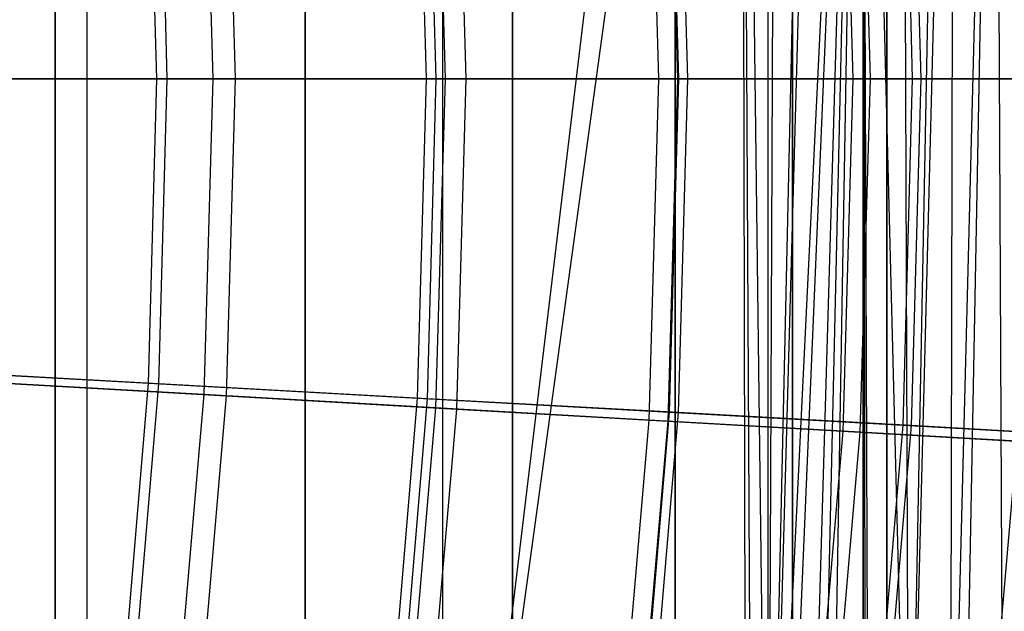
# Model space of a CAD drawing. Extents: x 0.1 to 12.1, y -6 to 6.
# Tile 290 of 334: x 10.362 to 11.155, y -0.429 to 0.048. Entities that reach past the tile are written whole.
import ezdxf

# ---------------------------------------------------------------- set-up
doc = ezdxf.new("R2010")
doc.units = 0
doc.header["$LTSCALE"] = 2.54
doc.layers.get('0').update_dxf_attribs({"linetype": 'CONTINUOUS'})

# ---------------------------------------------------------------- blocks, each defined once
blk = doc.blocks.new('DROPS_COLOR_B-11195_STL')
at = {"color": 0}
for p, q in [((10.41597, -0.90001, 52.81721), (10.41597, 0.89999, 52.81721)), ((10.41597, -0.90001, 52.81721), (10.41597, 0.89999, 52.81721)), ((10.41597, -0.90001, 61.0696), (10.41597, 0.89999, 61.0696)), ((10.41597, -0.90001, 61.0696), (10.41597, 0.89999, 61.0696)), ((10.70236, -0.90001, 53.14228), (10.91749, 0.89999, 53.42136)), ((10.70236, -0.90001, 53.14228), (10.91749, 0.89999, 53.42136)), ((10.70236, -0.90001, 53.14228), (10.70236, 0.89999, 53.14228)), ((10.70236, -0.90001, 53.14228), (10.70236, 0.89999, 53.14228)), ((10.70236, -0.90001, 60.74453), (10.70236, 0.89999, 60.74453)), ((10.70236, -0.90001, 60.74453), (10.70236, 0.89999, 60.74453)), ((10.96453, -0.90001, 60.39964), (10.96453, 0.89999, 60.39964)), ((10.96453, -0.90001, 60.39964), (10.96453, 0.89999, 60.39964)), ((10.94323, 0.85583, 53.45714), (10.70236, -0.90001, 53.14228)), ((10.94323, 0.85583, 53.45714), (10.70236, -0.90001, 53.14228)), ((10.96427, -0.82551, 53.4868), (10.94323, 0.85583, 53.45714)), ((10.95167, -0.84312, 53.46899), (10.94323, 0.85583, 53.45714)), ((10.96427, -0.82551, 53.4868), (10.94323, 0.85583, 53.45714)), ((10.95167, -0.84312, 53.46899), (10.94323, 0.85583, 53.45714)), ((10.94667, -0.85056, 53.46196), (10.94323, 0.85583, 53.45714)), ((10.94667, -0.85056, 53.46196), (10.94323, 0.85583, 53.45714)), ((10.96433, 0.82542, 53.48688), (10.96427, -0.82551, 53.4868)), ((10.96433, 0.82542, 53.48688), (10.96427, -0.82551, 53.4868)), ((10.97098, 0.81675, 53.49633), (10.96427, -0.82551, 53.4868)), ((10.97098, 0.81675, 53.49633), (10.96427, -0.82551, 53.4868)), ((10.39013, 0, 34.43688), (10.39013, 0.8, 34.43688)), ((10.39013, 0, 34.43688), (10.39013, 0.8, 34.43688)), ((10.39013, 0.8, 19.43688), (10.39013, 0, 19.43688)), ((10.39013, 0.8, 19.43688), (10.39013, 0, 19.43688)), ((10.59154, 0, 34.04997), (10.59154, 0.8, 34.04997)), ((10.59154, 0, 34.04997), (10.59154, 0.8, 34.04997)), ((10.59154, 0.8, 19.82379), (10.59154, 0, 19.82379)), ((10.59154, 0.8, 19.82379), (10.59154, 0, 19.82379)), ((10.75846, 0, 33.64698), (10.75846, 0.8, 33.64698)), ((10.75846, 0, 33.64698), (10.75846, 0.8, 33.64698)), ((10.75846, 0.8, 20.22678), (10.75846, 0, 20.22678)), ((10.75846, 0.8, 20.22678), (10.75846, 0, 20.22678)), ((10.88963, 0, 33.23098), (10.88963, 0.8, 33.23098)), ((10.88963, 0, 33.23098), (10.88963, 0.8, 33.23098)), ((10.88963, 0.8, 20.64279), (10.88963, 0, 20.64279)), ((10.88963, 0.8, 20.64279), (10.88963, 0, 20.64279)), ((10.98404, 0, 32.80512), (10.98404, 0.8, 32.80512)), ((10.98404, 0, 32.80512), (10.98404, 0.8, 32.80512)), ((10.98404, 0.8, 21.06864), (10.98404, 0, 21.06864)), ((10.98404, 0.8, 21.06864), (10.98404, 0, 21.06864)), ((11.04097, 0, 32.37266), (11.04097, 0.8, 32.37266)), ((11.04097, 0, 32.37266), (11.04097, 0.8, 32.37266)), ((11.04097, 0.8, 21.5011), (11.04097, 0, 21.5011)), ((11.04097, 0.8, 21.5011), (11.04097, 0, 21.5011)), ((11.06, 0, 31.93688), (11.06, 0.8, 31.93688)), ((11.06, 0.8, 21.93688), (11.06, 0, 21.93688)), ((11.06, 0, 31.93688), (11.06, 0.8, 31.93688)), ((11.06, 0.8, 21.93688), (11.06, 0, 21.93688)), ((10.96427, -0.82551, 53.4868), (11.00056, 0.7828, 53.53886)), ((10.96427, -0.82551, 53.4868), (11.00056, 0.7828, 53.53886)), ((11.00876, 0.7746, 53.55081), (10.96427, -0.82551, 53.4868)), ((11.00876, 0.7746, 53.55081), (10.96427, -0.82551, 53.4868)), ((11.04041, 0.74742, 53.59743), (10.96427, -0.82551, 53.4868)), ((11.04041, 0.74742, 53.59743), (10.96427, -0.82551, 53.4868)), ((11.04041, 0.74742, 53.59743), (10.97466, -0.81214, 53.50158)), ((11.04041, 0.74742, 53.59743), (10.97466, -0.81214, 53.50158)), ((10.99513, -0.78852, 53.53101), (11.04041, 0.74742, 53.59743)), ((10.99513, -0.78852, 53.53101), (11.04041, 0.74742, 53.59743)), ((11.00464, -0.77868, 53.54479), (11.04041, 0.74742, 53.59743)), ((11.00464, -0.77868, 53.54479), (11.04041, 0.74742, 53.59743)), ((11.01394, -0.7697, 53.55837), (11.04041, 0.74742, 53.59743)), ((11.01394, -0.7697, 53.55837), (11.04041, 0.74742, 53.59743)), ((11.04041, 0.74742, 53.59743), (11.04283, -0.74563, 53.60104)), ((11.07788, -0.72359, 53.6539), (11.04041, 0.74742, 53.59743)), ((11.07788, -0.72359, 53.6539), (11.04041, 0.74742, 53.59743)), ((11.04547, -0.74371, 53.60498), (11.04041, 0.74742, 53.59743)), ((11.04547, -0.74371, 53.60498), (11.04041, 0.74742, 53.59743)), ((11.04041, 0.74742, 53.59743), (11.04283, -0.74563, 53.60104)), ((11.07788, -0.72359, 53.6539), (11.07274, 0.72634, 53.64608)), ((11.07788, -0.72359, 53.6539), (11.07274, 0.72634, 53.64608)), ((11.10563, 0.71132, 53.69662), (11.07788, -0.72359, 53.6539)), ((11.10563, 0.71132, 53.69662), (11.07788, -0.72359, 53.6539)), ((11.11416, 0.70845, 53.70991), (11.07788, -0.72359, 53.6539)), ((11.11416, 0.70845, 53.70991), (11.07788, -0.72359, 53.6539)), ((11.11416, 0.70845, 53.70991), (11.11104, -0.70947, 53.70504)), ((11.11416, 0.70845, 53.70991), (11.11104, -0.70947, 53.70504)), ((11.1475, 0.70123, 53.76262), (11.11104, -0.70947, 53.70504)), ((11.1475, 0.70123, 53.76262), (11.11104, -0.70947, 53.70504)), ((11.1475, 0.70123, 53.76262), (11.12109, -0.70644, 53.72076)), ((11.1475, 0.70123, 53.76262), (11.12109, -0.70644, 53.72076)), ((11.15409, -0.70058, 53.77319), (11.1475, 0.70123, 53.76262)), ((11.15409, -0.70058, 53.77319), (11.1475, 0.70123, 53.76262)), ((11.02463, 0.28389, 5.00761), (11.03274, 0, 5.00761)), ((11.02463, 0.28389, 5.00761), (11.03274, 0, 5.00761)), ((11.03843, 0.28468, 10.35183), (11.04656, 0, 10.35183)), ((11.03843, 0.28468, 10.35183), (11.04656, 0, 10.35183)), ((10.86842, 0.27496, 4.72138), (10.87627, 0, 4.72138)), ((10.86842, 0.27496, 4.72138), (10.87627, 0, 4.72138)), ((10.8837, 0.27583, 10.63887), (10.89158, 0, 10.63887)), ((10.8837, 0.27583, 10.63887), (10.89158, 0, 10.63887)), ((10.69666, 0.26513, 4.44423), (10.70423, 0, 4.44423)), ((10.69666, 0.26513, 4.44423), (10.70423, 0, 4.44423)), ((10.71337, 0.26609, 10.9169), (10.72097, 0, 10.9169)), ((10.71337, 0.26609, 10.9169), (10.72097, 0, 10.9169)), ((10.50986, 0.25445, 4.17702), (10.51713, 0, 4.17702)), ((10.50986, 0.25445, 4.17702), (10.51713, 0, 4.17702)), ((10.52796, 0.25549, 11.18508), (10.53526, 0, 11.18508)), ((10.52796, 0.25549, 11.18508), (10.53526, 0, 11.18508)), ((10.15576, 0, 19.069), (10.39013, 0, 19.43688)), ((10.39013, 0, 34.43688), (10.15576, 0, 34.80476)), ((10.39013, 0, 34.43688), (10.15576, 0, 34.80476)), ((10.15576, 0, 19.069), (10.39013, 0, 19.43688)), ((10.15576, 0, 34.81549), (10.39013, 0, 34.44761)), ((10.39013, 0, 19.44761), (10.15576, 0, 19.07972)), ((10.39013, 0, 19.44761), (10.15576, 0, 19.07972)), ((10.15576, 0, 34.81549), (10.39013, 0, 34.44761)), ((10.51713, 0, 4.17702), (10.31555, 0, 3.92055)), ((10.51713, 0, 4.17702), (10.31555, 0, 3.92055)), ((10.33501, 0, 11.44259), (10.53526, 0, 11.18508)), ((10.33501, 0, 11.44259), (10.53526, 0, 11.18508)), ((10.39013, 0, 19.43688), (10.59154, 0, 19.82379)), ((10.59154, 0, 34.04997), (10.39013, 0, 34.43688)), ((10.59154, 0, 34.04997), (10.39013, 0, 34.43688)), ((10.39013, 0, 19.43688), (10.59154, 0, 19.82379)), ((10.39013, 0, 34.44761), (10.59154, 0, 34.0607)), ((10.59154, 0, 19.83452), (10.39013, 0, 19.44761)), ((10.39013, 0, 19.44761), (10.39013, -0.8, 19.44761)), ((10.59154, 0, 19.83452), (10.39013, 0, 19.44761)), ((10.39013, 0, 19.44761), (10.39013, -0.8, 19.44761)), ((10.39013, -0.8, 34.44761), (10.39013, 0, 34.44761)), ((10.39013, 0, 34.44761), (10.59154, 0, 34.0607)), ((10.39013, -0.8, 34.44761), (10.39013, 0, 34.44761)), ((10.51713, 0, 4.17702), (10.50986, -0.25445, 4.17702)), ((10.51713, 0, 4.17702), (10.50986, -0.25445, 4.17702)), ((10.70423, 0, 4.44423), (10.51713, 0, 4.17702)), ((10.70423, 0, 4.44423), (10.51713, 0, 4.17702)), ((10.53526, 0, 11.18508), (10.52796, -0.25549, 11.18508)), ((10.53526, 0, 11.18508), (10.52796, -0.25549, 11.18508)), ((10.53526, 0, 11.18508), (10.72097, 0, 10.9169)), ((10.53526, 0, 11.18508), (10.72097, 0, 10.9169)), ((10.59154, 0, 19.82379), (10.75846, 0, 20.22678)), ((10.75846, 0, 33.64698), (10.59154, 0, 34.04997)), ((10.75846, 0, 33.64698), (10.59154, 0, 34.04997)), ((10.59154, 0, 19.82379), (10.75846, 0, 20.22678)), ((10.59154, 0, 34.0607), (10.75846, 0, 33.65771)), ((10.75846, 0, 20.23751), (10.59154, 0, 19.83452)), ((10.59154, 0, 19.83452), (10.59154, -0.8, 19.83452)), ((10.75846, 0, 20.23751), (10.59154, 0, 19.83452)), ((10.59154, 0, 19.83452), (10.59154, -0.8, 19.83452)), ((10.59154, -0.8, 34.0607), (10.59154, 0, 34.0607)), ((10.59154, 0, 34.0607), (10.75846, 0, 33.65771)), ((10.59154, -0.8, 34.0607), (10.59154, 0, 34.0607)), ((10.70423, 0, 4.44423), (10.69666, -0.26513, 4.44423)), ((10.70423, 0, 4.44423), (10.69666, -0.26513, 4.44423)), ((10.87627, 0, 4.72138), (10.70423, 0, 4.44423)), ((10.87627, 0, 4.72138), (10.70423, 0, 4.44423)), ((10.72097, 0, 10.9169), (10.71337, -0.26609, 10.9169)), ((10.72097, 0, 10.9169), (10.71337, -0.26609, 10.9169)), ((10.72097, 0, 10.9169), (10.89158, 0, 10.63887)), ((10.72097, 0, 10.9169), (10.89158, 0, 10.63887)), ((10.75846, 0, 20.22678), (10.88963, 0, 20.64279)), ((10.88963, 0, 33.23098), (10.75846, 0, 33.64698)), ((10.88963, 0, 33.23098), (10.75846, 0, 33.64698)), ((10.75846, 0, 20.22678), (10.88963, 0, 20.64279)), ((10.75846, 0, 33.65771), (10.88963, 0, 33.2417)), ((10.88963, 0, 20.65351), (10.75846, 0, 20.23751)), ((10.75846, 0, 20.23751), (10.75846, -0.8, 20.23751)), ((10.88963, 0, 20.65351), (10.75846, 0, 20.23751)), ((10.75846, 0, 20.23751), (10.75846, -0.8, 20.23751)), ((10.75846, -0.8, 33.65771), (10.75846, 0, 33.65771)), ((10.75846, 0, 33.65771), (10.88963, 0, 33.2417)), ((10.75846, -0.8, 33.65771), (10.75846, 0, 33.65771)), ((10.87627, 0, 4.72138), (10.86842, -0.27496, 4.72138)), ((10.87627, 0, 4.72138), (10.86842, -0.27496, 4.72138)), ((11.03274, 0, 5.00761), (10.87627, 0, 4.72138)), ((11.03274, 0, 5.00761), (10.87627, 0, 4.72138)), ((10.89158, 0, 10.63887), (10.8837, -0.27583, 10.63887)), ((10.89158, 0, 10.63887), (10.8837, -0.27583, 10.63887)), ((10.88963, 0, 20.64279), (10.98404, 0, 21.06864)), ((10.98404, 0, 32.80512), (10.88963, 0, 33.23098)), ((10.98404, 0, 32.80512), (10.88963, 0, 33.23098)), ((10.88963, 0, 20.64279), (10.98404, 0, 21.06864)), ((10.88963, 0, 33.2417), (10.98404, 0, 32.81585)), ((10.98404, 0, 21.07937), (10.88963, 0, 20.65351)), ((10.88963, 0, 20.65351), (10.88963, -0.8, 20.65351)), ((10.98404, 0, 21.07937), (10.88963, 0, 20.65351)), ((10.88963, 0, 20.65351), (10.88963, -0.8, 20.65351)), ((10.88963, -0.8, 33.2417), (10.88963, 0, 33.2417)), ((10.88963, 0, 33.2417), (10.98404, 0, 32.81585)), ((10.88963, -0.8, 33.2417), (10.88963, 0, 33.2417)), ((10.89158, 0, 10.63887), (11.04656, 0, 10.35183)), ((10.89158, 0, 10.63887), (11.04656, 0, 10.35183)), ((10.98404, 0, 21.06864), (11.04097, 0, 21.5011)), ((11.04097, 0, 32.37266), (10.98404, 0, 32.80512)), ((11.04097, 0, 32.37266), (10.98404, 0, 32.80512)), ((10.98404, 0, 21.06864), (11.04097, 0, 21.5011)), ((10.98404, 0, 32.81585), (11.04097, 0, 32.38339)), ((11.04097, 0, 21.51183), (10.98404, 0, 21.07937)), ((10.98404, 0, 21.07937), (10.98404, -0.8, 21.07937)), ((11.04097, 0, 21.51183), (10.98404, 0, 21.07937)), ((10.98404, 0, 21.07937), (10.98404, -0.8, 21.07937)), ((10.98404, -0.8, 32.81585), (10.98404, 0, 32.81585)), ((10.98404, 0, 32.81585), (11.04097, 0, 32.38339)), ((10.98404, -0.8, 32.81585), (10.98404, 0, 32.81585)), ((11.03274, 0, 5.00761), (11.02463, -0.28389, 5.00761)), ((11.03274, 0, 5.00761), (11.02463, -0.28389, 5.00761)), ((11.17314, 0, 5.30205), (11.03274, 0, 5.00761)), ((11.17314, 0, 5.30205), (11.03274, 0, 5.00761)), ((11.04656, 0, 10.35183), (11.03843, -0.28468, 10.35183)), ((11.04656, 0, 10.35183), (11.03843, -0.28468, 10.35183)), ((11.04097, 0, 21.5011), (11.06, 0, 21.93688)), ((11.06, 0, 31.93688), (11.04097, 0, 32.37266)), ((11.06, 0, 31.93688), (11.04097, 0, 32.37266)), ((11.04097, 0, 21.5011), (11.06, 0, 21.93688)), ((11.04097, 0, 32.38339), (11.06, 0, 31.94761)), ((11.06, 0, 21.94761), (11.04097, 0, 21.51183)), ((11.04097, 0, 21.51183), (11.04097, -0.8, 21.51183)), ((11.06, 0, 21.94761), (11.04097, 0, 21.51183)), ((11.04097, 0, 21.51183), (11.04097, -0.8, 21.51183)), ((11.04097, -0.8, 32.38339), (11.04097, 0, 32.38339)), ((11.04097, 0, 32.38339), (11.06, 0, 31.94761)), ((11.04097, -0.8, 32.38339), (11.04097, 0, 32.38339)), ((11.04656, 0, 10.35183), (11.18544, 0, 10.05666)), ((11.04656, 0, 10.35183), (11.18544, 0, 10.05666)), ((11.06, 0, 21.93688), (11.06, 0, 31.93688)), ((11.06, 0, 21.93688), (11.06, 0, 31.93688)), ((11.06, 0, 31.94761), (11.06, 0, 21.94761)), ((11.06, 0, 21.94761), (11.06, -0.8, 21.94761)), ((11.06, -0.8, 31.94761), (11.06, 0, 31.94761)), ((11.06, 0, 21.94761), (11.06, -0.8, 21.94761)), ((11.06, 0, 31.94761), (11.06, 0, 21.94761)), ((11.06, -0.8, 31.94761), (11.06, 0, 31.94761)), ((10.50986, -0.25445, 4.17702), (10.30861, -0.24294, 3.92055)), ((10.50986, -0.25445, 4.17702), (10.30861, -0.24294, 3.92055)), ((10.32804, -0.24406, 11.44259), (10.52796, -0.25549, 11.18508)), ((10.32804, -0.24406, 11.44259), (10.52796, -0.25549, 11.18508)), ((10.50986, -0.25445, 4.17702), (10.48808, -0.50807, 4.17702)), ((10.50986, -0.25445, 4.17702), (10.48808, -0.50807, 4.17702)), ((10.52796, -0.25549, 11.18508), (10.50609, -0.51014, 11.18508)), ((10.52796, -0.25549, 11.18508), (10.50609, -0.51014, 11.18508)), ((10.69666, -0.26513, 4.44423), (10.50986, -0.25445, 4.17702)), ((10.69666, -0.26513, 4.44423), (10.50986, -0.25445, 4.17702)), ((10.52796, -0.25549, 11.18508), (10.71337, -0.26609, 10.9169)), ((10.52796, -0.25549, 11.18508), (10.71337, -0.26609, 10.9169)), ((10.69666, -0.26513, 4.44423), (10.67396, -0.5294, 4.44423)), ((10.69666, -0.26513, 4.44423), (10.67396, -0.5294, 4.44423)), ((10.71337, -0.26609, 10.9169), (10.69059, -0.53131, 10.9169)), ((10.71337, -0.26609, 10.9169), (10.69059, -0.53131, 10.9169)), ((10.86842, -0.27496, 4.72138), (10.69666, -0.26513, 4.44423)), ((10.86842, -0.27496, 4.72138), (10.69666, -0.26513, 4.44423)), ((10.71337, -0.26609, 10.9169), (10.8837, -0.27583, 10.63887)), ((10.71337, -0.26609, 10.9169), (10.8837, -0.27583, 10.63887)), ((10.86842, -0.27496, 4.72138), (10.84488, -0.54901, 4.72138)), ((10.86842, -0.27496, 4.72138), (10.84488, -0.54901, 4.72138)), ((10.8837, -0.27583, 10.63887), (10.86009, -0.55076, 10.63887)), ((10.8837, -0.27583, 10.63887), (10.86009, -0.55076, 10.63887)), ((11.02463, -0.28389, 5.00761), (10.86842, -0.27496, 4.72138)), ((11.02463, -0.28389, 5.00761), (10.86842, -0.27496, 4.72138)), ((10.8837, -0.27583, 10.63887), (11.03843, -0.28468, 10.35183)), ((10.8837, -0.27583, 10.63887), (11.03843, -0.28468, 10.35183)), ((11.02463, -0.28389, 5.00761), (11.00032, -0.56685, 5.00761)), ((11.02463, -0.28389, 5.00761), (11.00032, -0.56685, 5.00761)), ((11.03843, -0.28468, 10.35183), (11.01406, -0.56843, 10.35183)), ((11.03843, -0.28468, 10.35183), (11.01406, -0.56843, 10.35183)), ((11.1648, -0.2919, 5.30205), (11.02463, -0.28389, 5.00761)), ((11.1648, -0.2919, 5.30205), (11.02463, -0.28389, 5.00761)), ((11.03843, -0.28468, 10.35183), (11.17708, -0.29261, 10.05666)), ((11.03843, -0.28468, 10.35183), (11.17708, -0.29261, 10.05666)), ((11.1648, -0.2919, 5.30205), (11.13981, -0.58285, 5.30205)), ((11.1648, -0.2919, 5.30205), (11.13981, -0.58285, 5.30205))]:
    blk.add_line(p, q, dxfattribs=at)
blk = doc.blocks.new('GROUP_1')
at = {"color": 0}
for p, q in [((11.02086, 5.99731, 2.71504), (11.0131, 6.27635, 2.71504)), ((11.02086, 5.99731, 2.71504), (11.0131, 6.27635, 2.71504)), ((11.02762, 5.99731, 9.2746), (11.01985, 6.27672, 9.2746)), ((11.02762, 5.99731, 9.2746), (11.01985, 6.27672, 9.2746)), ((10.83241, 5.99731, 2.44362), (10.82494, 6.26587, 2.44362)), ((10.83241, 5.99731, 2.44362), (10.82494, 6.26587, 2.44362)), ((10.83972, 5.99731, 9.54642), (10.83224, 6.26628, 9.54642)), ((10.83972, 5.99731, 9.54642), (10.83224, 6.26628, 9.54642)), ((10.62929, 5.99731, 2.18298), (10.62214, 6.25458, 2.18298)), ((10.62929, 5.99731, 2.18298), (10.62214, 6.25458, 2.18298)), ((10.63715, 5.99731, 9.80747), (10.62998, 6.25502, 9.80747)), ((10.63715, 5.99731, 9.80747), (10.62998, 6.25502, 9.80747)), ((10.41214, 5.99731, 1.93392), (10.40532, 6.24252, 1.93392)), ((10.41214, 5.99731, 1.93392), (10.40532, 6.24252, 1.93392)), ((10.42051, 5.99731, 10.05698), (10.41368, 6.24298, 10.05698)), ((10.42051, 5.99731, 10.05698), (10.41368, 6.24298, 10.05698)), ((10.1816, 5.99731, 1.69719), (10.41214, 5.99731, 1.93392)), ((10.1816, 5.99731, 1.69719), (10.41214, 5.99731, 1.93392)), ((10.42051, 5.99731, 10.05698), (10.19046, 5.99731, 10.29419)), ((10.42051, 5.99731, 10.05698), (10.19046, 5.99731, 10.29419)), ((10.40532, 5.75211, 1.93392), (10.41214, 5.99731, 1.93392)), ((10.40532, 5.75211, 1.93392), (10.41214, 5.99731, 1.93392)), ((10.41214, 5.99731, 1.93392), (10.62929, 5.99731, 2.18298)), ((10.41214, 5.99731, 1.93392), (10.62929, 5.99731, 2.18298)), ((10.41368, 5.75164, 10.05698), (10.42051, 5.99731, 10.05698)), ((10.41368, 5.75164, 10.05698), (10.42051, 5.99731, 10.05698)), ((10.63715, 5.99731, 9.80747), (10.42051, 5.99731, 10.05698)), ((10.63715, 5.99731, 9.80747), (10.42051, 5.99731, 10.05698)), ((10.62214, 5.74004, 2.18298), (10.62929, 5.99731, 2.18298)), ((10.62214, 5.74004, 2.18298), (10.62929, 5.99731, 2.18298)), ((10.62929, 5.99731, 2.18298), (10.83241, 5.99731, 2.44362)), ((10.62929, 5.99731, 2.18298), (10.83241, 5.99731, 2.44362)), ((10.62998, 5.7396, 9.80747), (10.63715, 5.99731, 9.80747)), ((10.62998, 5.7396, 9.80747), (10.63715, 5.99731, 9.80747)), ((10.83972, 5.99731, 9.54642), (10.63715, 5.99731, 9.80747)), ((10.83972, 5.99731, 9.54642), (10.63715, 5.99731, 9.80747)), ((10.82494, 5.72875, 2.44362), (10.83241, 5.99731, 2.44362)), ((10.82494, 5.72875, 2.44362), (10.83241, 5.99731, 2.44362)), ((10.83224, 5.72835, 9.54642), (10.83972, 5.99731, 9.54642)), ((10.83224, 5.72835, 9.54642), (10.83972, 5.99731, 9.54642)), ((10.83241, 5.99731, 2.44362), (11.02086, 5.99731, 2.71504)), ((10.83241, 5.99731, 2.44362), (11.02086, 5.99731, 2.71504)), ((11.02762, 5.99731, 9.2746), (10.83972, 5.99731, 9.54642)), ((11.02762, 5.99731, 9.2746), (10.83972, 5.99731, 9.54642)), ((11.0131, 5.71828, 2.71504), (11.02086, 5.99731, 2.71504)), ((11.0131, 5.71828, 2.71504), (11.02086, 5.99731, 2.71504)), ((11.01985, 5.7179, 9.2746), (11.02762, 5.99731, 9.2746)), ((11.01985, 5.7179, 9.2746), (11.02762, 5.99731, 9.2746)), ((11.02086, 5.99731, 2.71504), (11.19409, 5.99731, 2.99643)), ((11.02086, 5.99731, 2.71504), (11.19409, 5.99731, 2.99643)), ((11.20027, 5.99731, 8.99286), (11.02762, 5.99731, 9.2746)), ((11.20027, 5.99731, 8.99286), (11.02762, 5.99731, 9.2746)), ((10.17514, 5.76492, 1.69719), (10.40532, 5.75211, 1.93392)), ((10.17514, 5.76492, 1.69719), (10.40532, 5.75211, 1.93392)), ((10.41368, 5.75164, 10.05698), (10.18398, 5.76443, 10.29419)), ((10.41368, 5.75164, 10.05698), (10.18398, 5.76443, 10.29419)), ((10.38488, 5.50766, 1.93392), (10.40532, 5.75211, 1.93392)), ((10.38488, 5.50766, 1.93392), (10.40532, 5.75211, 1.93392)), ((10.3932, 5.50673, 10.05698), (10.41368, 5.75164, 10.05698)), ((10.3932, 5.50673, 10.05698), (10.41368, 5.75164, 10.05698)), ((10.40532, 5.75211, 1.93392), (10.62214, 5.74004, 2.18298)), ((10.40532, 5.75211, 1.93392), (10.62214, 5.74004, 2.18298)), ((10.62998, 5.7396, 9.80747), (10.41368, 5.75164, 10.05698)), ((10.62998, 5.7396, 9.80747), (10.41368, 5.75164, 10.05698)), ((10.6007, 5.48356, 2.18298), (10.62214, 5.74004, 2.18298)), ((10.6007, 5.48356, 2.18298), (10.62214, 5.74004, 2.18298)), ((10.6085, 5.48269, 9.80747), (10.62998, 5.7396, 9.80747)), ((10.6085, 5.48269, 9.80747), (10.62998, 5.7396, 9.80747)), ((10.62214, 5.74004, 2.18298), (10.82494, 5.72875, 2.44362)), ((10.62214, 5.74004, 2.18298), (10.82494, 5.72875, 2.44362)), ((10.83224, 5.72835, 9.54642), (10.62998, 5.7396, 9.80747)), ((10.83224, 5.72835, 9.54642), (10.62998, 5.7396, 9.80747)), ((10.80256, 5.46102, 2.44362), (10.82494, 5.72875, 2.44362)), ((10.80256, 5.46102, 2.44362), (10.82494, 5.72875, 2.44362)), ((10.80983, 5.46021, 9.54642), (10.83224, 5.72835, 9.54642)), ((10.80983, 5.46021, 9.54642), (10.83224, 5.72835, 9.54642)), ((10.82494, 5.72875, 2.44362), (11.0131, 5.71828, 2.71504)), ((10.82494, 5.72875, 2.44362), (11.0131, 5.71828, 2.71504)), ((11.01985, 5.7179, 9.2746), (10.83224, 5.72835, 9.54642)), ((11.01985, 5.7179, 9.2746), (10.83224, 5.72835, 9.54642)), ((10.98985, 5.44011, 2.71504), (11.0131, 5.71828, 2.71504)), ((10.98985, 5.44011, 2.71504), (11.0131, 5.71828, 2.71504)), ((10.99656, 5.43936, 9.2746), (11.01985, 5.7179, 9.2746)), ((10.99656, 5.43936, 9.2746), (11.01985, 5.7179, 9.2746)), ((11.0131, 5.71828, 2.71504), (11.18606, 5.70865, 2.99643)), ((11.0131, 5.71828, 2.71504), (11.18606, 5.70865, 2.99643)), ((11.19223, 5.70831, 8.99286), (11.01985, 5.7179, 9.2746)), ((11.19223, 5.70831, 8.99286), (11.01985, 5.7179, 9.2746))]:
    blk.add_line(p, q, dxfattribs=at)
blk.add_blockref('DROPS_COLOR_B-11195_STL', (-0.06, 5.99731, -1.7), dxfattribs=at)

msp = doc.modelspace()

# ---------------------------------------------------------------- block references
at = {"color": 0}
msp.add_blockref('GROUP_1', (0.06, -5.99731, 1.7), dxfattribs=at)

doc.saveas('drawing.dxf')
